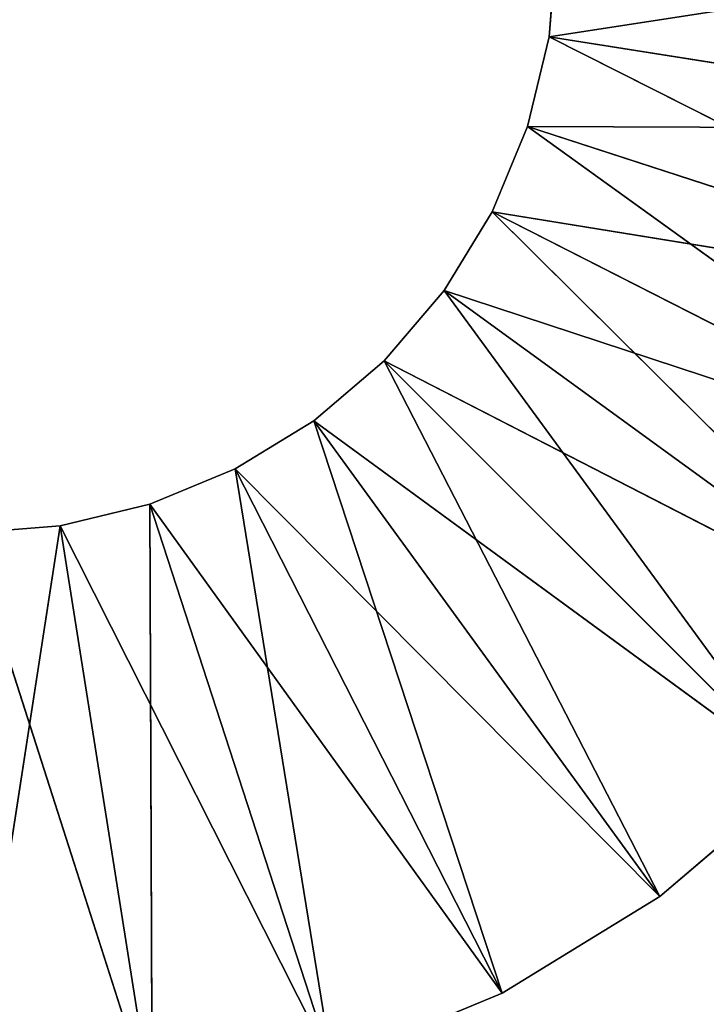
# Model space of a CAD drawing. Header units: centimetres. Extents: x 0.2 to 30.8, y 0 to 60.
# Tile 624 of 656: x 29.976 to 30.151, y 0.131 to 0.382. Entities that reach past the tile are written whole.
import ezdxf

# ---------------------------------------------------------------- set-up
doc = ezdxf.new("R2010")
doc.units = ezdxf.units.CM
doc.header["$LTSCALE"] = 2.54
doc.layers.get('0').update_dxf_attribs({"true_color": 0xff5454})

# ---------------------------------------------------------------- blocks, each defined once
blk = doc.blocks.new('Kosz na _mieci Derbin Large.STL')
at = {"color": 0}
for p, q in [((30.11271, 0.401, 14.5), (30.11086, 0.37753, 14.5)), ((30.26271, 0.401, 0.3), (30.11086, 0.37753, 0.3)), ((30.11086, 0.37753, 0.3), (30.11271, 0.401, 0.3)), ((30.26271, 0.401, 0.3), (30.11086, 0.37753, 0.3)), ((30.11086, 0.37753, 14.5), (30.11271, 0.401, 0.3)), ((30.11086, 0.37753, 0.3), (30.11271, 0.401, 0.3)), ((30.11086, 0.37753, 14.5), (30.11271, 0.401, 0.3)), ((30.11271, 0.401, 14.5), (30.11086, 0.37753, 14.5)), ((30.11086, 0.37753, 14.5), (30.10537, 0.35465, 14.5)), ((30.10537, 0.35465, 0.3), (30.11086, 0.37753, 0.3)), ((30.10537, 0.35465, 14.5), (30.11086, 0.37753, 0.3)), ((30.10537, 0.35465, 0.3), (30.11086, 0.37753, 0.3)), ((30.10537, 0.35465, 14.5), (30.11086, 0.37753, 0.3)), ((30.11086, 0.37753, 14.5), (30.10537, 0.35465, 14.5)), ((30.24803, 0.30829, 14.5), (30.11086, 0.37753, 14.5)), ((30.24803, 0.30829, 14.5), (30.11086, 0.37753, 14.5)), ((30.25901, 0.35407, 14.5), (30.11086, 0.37753, 14.5)), ((30.25901, 0.35407, 14.5), (30.11086, 0.37753, 14.5)), ((30.25901, 0.35407, 0.3), (30.11086, 0.37753, 0.3)), ((30.25901, 0.35407, 0.3), (30.11086, 0.37753, 0.3)), ((30.11086, 0.37753, 14.5), (30.11086, 0.37753, 0.3)), ((30.11086, 0.37753, 14.5), (30.11086, 0.37753, 0.3)), ((30.10537, 0.35465, 14.5), (30.09636, 0.3329, 14.5)), ((30.09636, 0.3329, 0.3), (30.10537, 0.35465, 0.3)), ((30.09636, 0.3329, 14.5), (30.10537, 0.35465, 0.3)), ((30.09636, 0.3329, 0.3), (30.10537, 0.35465, 0.3)), ((30.09636, 0.3329, 14.5), (30.10537, 0.35465, 0.3)), ((30.10537, 0.35465, 14.5), (30.09636, 0.3329, 14.5)), ((30.23001, 0.2648, 14.5), (30.10537, 0.35465, 14.5)), ((30.23001, 0.2648, 14.5), (30.10537, 0.35465, 14.5)), ((30.24803, 0.30829, 14.5), (30.10537, 0.35465, 14.5)), ((30.24803, 0.30829, 14.5), (30.10537, 0.35465, 14.5)), ((30.25901, 0.35407, 0.3), (30.10537, 0.35465, 0.3)), ((30.25901, 0.35407, 0.3), (30.10537, 0.35465, 0.3)), ((30.24803, 0.30829, 0.3), (30.10537, 0.35465, 0.3)), ((30.24803, 0.30829, 0.3), (30.10537, 0.35465, 0.3)), ((30.10537, 0.35465, 14.5), (30.10537, 0.35465, 0.3)), ((30.10537, 0.35465, 14.5), (30.10537, 0.35465, 0.3)), ((30.09636, 0.3329, 14.5), (30.08406, 0.31283, 14.5)), ((30.08406, 0.31283, 0.3), (30.09636, 0.3329, 0.3)), ((30.08406, 0.31283, 14.5), (30.09636, 0.3329, 0.3)), ((30.08406, 0.31283, 0.3), (30.09636, 0.3329, 0.3)), ((30.08406, 0.31283, 14.5), (30.09636, 0.3329, 0.3)), ((30.09636, 0.3329, 14.5), (30.08406, 0.31283, 14.5)), ((30.20541, 0.22466, 14.5), (30.09636, 0.3329, 14.5)), ((30.20541, 0.22466, 14.5), (30.09636, 0.3329, 14.5)), ((30.23001, 0.2648, 14.5), (30.09636, 0.3329, 14.5)), ((30.23001, 0.2648, 14.5), (30.09636, 0.3329, 14.5)), ((30.24803, 0.30829, 0.3), (30.09636, 0.3329, 0.3)), ((30.24803, 0.30829, 0.3), (30.09636, 0.3329, 0.3)), ((30.23001, 0.2648, 0.3), (30.09636, 0.3329, 0.3)), ((30.23001, 0.2648, 0.3), (30.09636, 0.3329, 0.3)), ((30.09636, 0.3329, 14.5), (30.09636, 0.3329, 0.3)), ((30.09636, 0.3329, 14.5), (30.09636, 0.3329, 0.3)), ((30.08406, 0.31283, 14.5), (30.06878, 0.29493, 14.5)), ((30.06878, 0.29493, 0.3), (30.08406, 0.31283, 0.3)), ((30.06878, 0.29493, 14.5), (30.08406, 0.31283, 0.3)), ((30.06878, 0.29493, 0.3), (30.08406, 0.31283, 0.3)), ((30.06878, 0.29493, 14.5), (30.08406, 0.31283, 0.3)), ((30.08406, 0.31283, 14.5), (30.06878, 0.29493, 14.5)), ((30.17484, 0.18887, 14.5), (30.08406, 0.31283, 14.5)), ((30.17484, 0.18887, 14.5), (30.08406, 0.31283, 14.5)), ((30.20541, 0.22466, 14.5), (30.08406, 0.31283, 14.5)), ((30.20541, 0.22466, 14.5), (30.08406, 0.31283, 14.5)), ((30.23001, 0.2648, 0.3), (30.08406, 0.31283, 0.3)), ((30.23001, 0.2648, 0.3), (30.08406, 0.31283, 0.3)), ((30.20541, 0.22466, 0.3), (30.08406, 0.31283, 0.3)), ((30.20541, 0.22466, 0.3), (30.08406, 0.31283, 0.3)), ((30.08406, 0.31283, 14.5), (30.08406, 0.31283, 0.3)), ((30.08406, 0.31283, 14.5), (30.08406, 0.31283, 0.3)), ((30.06878, 0.29493, 14.5), (30.05088, 0.27965, 14.5)), ((30.05088, 0.27965, 0.3), (30.06878, 0.29493, 0.3)), ((30.05088, 0.27965, 14.5), (30.06878, 0.29493, 0.3)), ((30.05088, 0.27965, 0.3), (30.06878, 0.29493, 0.3)), ((30.05088, 0.27965, 14.5), (30.06878, 0.29493, 0.3)), ((30.06878, 0.29493, 14.5), (30.05088, 0.27965, 14.5)), ((30.13904, 0.15829, 14.5), (30.06878, 0.29493, 14.5)), ((30.13904, 0.15829, 14.5), (30.06878, 0.29493, 14.5)), ((30.17484, 0.18887, 14.5), (30.06878, 0.29493, 14.5)), ((30.17484, 0.18887, 14.5), (30.06878, 0.29493, 14.5)), ((30.20541, 0.22466, 0.3), (30.06878, 0.29493, 0.3)), ((30.20541, 0.22466, 0.3), (30.06878, 0.29493, 0.3)), ((30.17484, 0.18887, 0.3), (30.06878, 0.29493, 0.3)), ((30.17484, 0.18887, 0.3), (30.06878, 0.29493, 0.3)), ((30.06878, 0.29493, 14.5), (30.06878, 0.29493, 0.3)), ((30.06878, 0.29493, 14.5), (30.06878, 0.29493, 0.3)), ((30.05088, 0.27965, 14.5), (30.03081, 0.26735, 14.5)), ((30.03081, 0.26735, 0.3), (30.05088, 0.27965, 0.3)), ((30.03081, 0.26735, 14.5), (30.05088, 0.27965, 0.3)), ((30.03081, 0.26735, 0.3), (30.05088, 0.27965, 0.3)), ((30.03081, 0.26735, 14.5), (30.05088, 0.27965, 0.3)), ((30.05088, 0.27965, 14.5), (30.03081, 0.26735, 14.5)), ((30.09891, 0.1337, 14.5), (30.05088, 0.27965, 14.5)), ((30.09891, 0.1337, 14.5), (30.05088, 0.27965, 14.5)), ((30.13904, 0.15829, 14.5), (30.05088, 0.27965, 14.5)), ((30.13904, 0.15829, 14.5), (30.05088, 0.27965, 14.5)), ((30.17484, 0.18887, 0.3), (30.05088, 0.27965, 0.3)), ((30.17484, 0.18887, 0.3), (30.05088, 0.27965, 0.3)), ((30.13904, 0.15829, 0.3), (30.05088, 0.27965, 0.3)), ((30.13904, 0.15829, 0.3), (30.05088, 0.27965, 0.3)), ((30.05088, 0.27965, 14.5), (30.05088, 0.27965, 0.3)), ((30.05088, 0.27965, 14.5), (30.05088, 0.27965, 0.3)), ((30.03081, 0.26735, 14.5), (30.00906, 0.25834, 14.5)), ((30.00906, 0.25834, 0.3), (30.03081, 0.26735, 0.3)), ((30.00906, 0.25834, 14.5), (30.03081, 0.26735, 0.3)), ((30.00906, 0.25834, 0.3), (30.03081, 0.26735, 0.3)), ((30.00906, 0.25834, 14.5), (30.03081, 0.26735, 0.3)), ((30.03081, 0.26735, 14.5), (30.00906, 0.25834, 14.5)), ((30.05542, 0.11568, 14.5), (30.03081, 0.26735, 14.5)), ((30.05542, 0.11568, 14.5), (30.03081, 0.26735, 14.5)), ((30.09891, 0.1337, 14.5), (30.03081, 0.26735, 14.5)), ((30.09891, 0.1337, 14.5), (30.03081, 0.26735, 14.5)), ((30.13904, 0.15829, 0.3), (30.03081, 0.26735, 0.3)), ((30.13904, 0.15829, 0.3), (30.03081, 0.26735, 0.3)), ((30.09891, 0.1337, 0.3), (30.03081, 0.26735, 0.3)), ((30.09891, 0.1337, 0.3), (30.03081, 0.26735, 0.3)), ((30.03081, 0.26735, 14.5), (30.03081, 0.26735, 0.3)), ((30.03081, 0.26735, 14.5), (30.03081, 0.26735, 0.3)), ((30.00906, 0.25834, 14.5), (29.98618, 0.25285, 14.5)), ((29.98618, 0.25285, 0.3), (30.00906, 0.25834, 0.3)), ((29.98618, 0.25285, 14.5), (30.00906, 0.25834, 0.3)), ((29.98618, 0.25285, 0.3), (30.00906, 0.25834, 0.3)), ((29.98618, 0.25285, 14.5), (30.00906, 0.25834, 0.3)), ((30.00906, 0.25834, 14.5), (29.98618, 0.25285, 14.5)), ((30.00964, 0.10469, 14.5), (30.00906, 0.25834, 14.5)), ((30.00964, 0.10469, 14.5), (30.00906, 0.25834, 14.5)), ((30.05542, 0.11568, 14.5), (30.00906, 0.25834, 14.5)), ((30.05542, 0.11568, 14.5), (30.00906, 0.25834, 14.5)), ((30.09891, 0.1337, 0.3), (30.00906, 0.25834, 0.3)), ((30.09891, 0.1337, 0.3), (30.00906, 0.25834, 0.3)), ((30.05542, 0.11568, 0.3), (30.00906, 0.25834, 0.3)), ((30.05542, 0.11568, 0.3), (30.00906, 0.25834, 0.3)), ((30.00906, 0.25834, 14.5), (30.00906, 0.25834, 0.3)), ((30.00906, 0.25834, 14.5), (30.00906, 0.25834, 0.3)), ((29.96271, 0.101, 14.5), (29.98618, 0.25285, 14.5)), ((29.98618, 0.25285, 14.5), (29.96271, 0.251, 14.5)), ((29.96271, 0.101, 14.5), (29.98618, 0.25285, 14.5)), ((29.96271, 0.251, 0.3), (29.98618, 0.25285, 0.3)), ((29.96271, 0.251, 14.5), (29.98618, 0.25285, 0.3)), ((29.96271, 0.251, 0.3), (29.98618, 0.25285, 0.3)), ((29.96271, 0.251, 14.5), (29.98618, 0.25285, 0.3)), ((29.98618, 0.25285, 14.5), (29.96271, 0.251, 14.5)), ((30.00964, 0.10469, 14.5), (29.98618, 0.25285, 14.5)), ((30.00964, 0.10469, 14.5), (29.98618, 0.25285, 14.5)), ((30.05542, 0.11568, 0.3), (29.98618, 0.25285, 0.3)), ((30.05542, 0.11568, 0.3), (29.98618, 0.25285, 0.3)), ((30.00964, 0.10469, 0.3), (29.98618, 0.25285, 0.3)), ((30.00964, 0.10469, 0.3), (29.98618, 0.25285, 0.3)), ((29.98618, 0.25285, 14.5), (29.98618, 0.25285, 0.3)), ((29.98618, 0.25285, 14.5), (29.98618, 0.25285, 0.3)), ((30.00964, 0.10469, 0.3), (29.96271, 0.251, 0.3)), ((30.00964, 0.10469, 0.3), (29.96271, 0.251, 0.3)), ((30.13904, 0.15829, 14.5), (30.17484, 0.18887, 14.5)), ((30.17484, 0.18887, 0.3), (30.13904, 0.15829, 0.3)), ((30.13904, 0.15829, 14.5), (30.17484, 0.18887, 14.5)), ((30.13904, 0.15829, 14.5), (30.17484, 0.18887, 0.3)), ((30.13904, 0.15829, 14.5), (30.17484, 0.18887, 0.3)), ((30.17484, 0.18887, 0.3), (30.13904, 0.15829, 0.3)), ((30.09891, 0.1337, 14.5), (30.13904, 0.15829, 14.5)), ((30.13904, 0.15829, 0.3), (30.09891, 0.1337, 0.3)), ((30.09891, 0.1337, 14.5), (30.13904, 0.15829, 14.5)), ((30.09891, 0.1337, 14.5), (30.13904, 0.15829, 0.3)), ((30.09891, 0.1337, 14.5), (30.13904, 0.15829, 0.3)), ((30.13904, 0.15829, 0.3), (30.09891, 0.1337, 0.3)), ((30.13904, 0.15829, 14.5), (30.13904, 0.15829, 0.3)), ((30.13904, 0.15829, 14.5), (30.13904, 0.15829, 0.3)), ((30.05542, 0.11568, 14.5), (30.09891, 0.1337, 14.5)), ((30.09891, 0.1337, 0.3), (30.05542, 0.11568, 0.3)), ((30.05542, 0.11568, 14.5), (30.09891, 0.1337, 14.5)), ((30.05542, 0.11568, 14.5), (30.09891, 0.1337, 0.3)), ((30.05542, 0.11568, 14.5), (30.09891, 0.1337, 0.3)), ((30.09891, 0.1337, 0.3), (30.05542, 0.11568, 0.3)), ((30.09891, 0.1337, 14.5), (30.09891, 0.1337, 0.3)), ((30.09891, 0.1337, 14.5), (30.09891, 0.1337, 0.3))]:
    blk.add_line(p, q, dxfattribs=at)
mesh = blk.add_polyface(dxfattribs=at)
corners = [(30.26271, 60.001, 25.7), (0.66271, 60.001, 25.7), (0.66271, 0.001, 25.7)]
mesh.append_faces([[corners[k] for k in face] for face in [(0, 1, 2)]], dxfattribs={"color": 0})
mesh = blk.add_polyface(dxfattribs=at)
corners = [(30.26271, 60.001, 25.7), (0.66271, 0.001, 25.7), (30.26271, 0.001, 25.7)]
mesh.append_faces([[corners[k] for k in face] for face in [(0, 1, 2)]], dxfattribs={"color": 0})
mesh = blk.add_polyface(dxfattribs=at)
corners = [(30.26271, 0.001, 25.6), (0.66271, 0.001, 25.6), (30.26271, 60.001, 25.6)]
mesh.append_faces([[corners[k] for k in face] for face in [(0, 1, 2)]], dxfattribs={"color": 0})
mesh = blk.add_polyface(dxfattribs=at)
corners = [(30.26271, 60.001, 25.6), (0.66271, 0.001, 25.6), (0.66271, 60.001, 25.6)]
mesh.append_faces([[corners[k] for k in face] for face in [(0, 1, 2)]], dxfattribs={"color": 0})
mesh = blk.add_polyface(dxfattribs=at)
corners = [(30.25901, 0.35407, 14.5), (30.11271, 0.401, 14.5), (30.11086, 0.37753, 14.5)]
mesh.append_faces([[corners[k] for k in face] for face in [(0, 1, 2)]], dxfattribs={"color": 0})
mesh = blk.add_polyface(dxfattribs=at)
corners = [(30.26271, 0.401, 0.3), (30.11086, 0.37753, 0.3), (30.11271, 0.401, 0.3)]
mesh.append_faces([[corners[k] for k in face] for face in [(0, 1, 2)]], dxfattribs={"color": 0})
mesh = blk.add_polyface(dxfattribs=at)
corners = [(30.26271, 0.401, 0.3), (30.25901, 0.35407, 0.3), (30.11086, 0.37753, 0.3)]
mesh.append_faces([[corners[k] for k in face] for face in [(0, 1, 2)]], dxfattribs={"color": 0})
mesh = blk.add_polyface(dxfattribs=at)
corners = [(30.11271, 0.401, 0.3), (30.11086, 0.37753, 0.3), (30.11086, 0.37753, 14.5)]
mesh.append_faces([[corners[k] for k in face] for face in [(0, 1, 2)]], dxfattribs={"color": 0})
mesh = blk.add_polyface(dxfattribs=at)
corners = [(30.11271, 0.401, 0.3), (30.11086, 0.37753, 14.5), (30.11271, 0.401, 14.5)]
mesh.append_faces([[corners[k] for k in face] for face in [(0, 1, 2)]], dxfattribs={"color": 0})
mesh = blk.add_polyface(dxfattribs=at)
corners = [(30.26271, 0.401, 14.5), (30.11271, 0.401, 14.5), (30.25901, 0.35407, 14.5)]
mesh.append_faces([[corners[k] for k in face] for face in [(0, 1, 2)]], dxfattribs={"color": 0})
mesh = blk.add_polyface(dxfattribs=at)
corners = [(30.24803, 0.30829, 14.5), (30.11086, 0.37753, 14.5), (30.10537, 0.35465, 14.5)]
mesh.append_faces([[corners[k] for k in face] for face in [(0, 1, 2)]], dxfattribs={"color": 0})
mesh = blk.add_polyface(dxfattribs=at)
corners = [(30.25901, 0.35407, 0.3), (30.10537, 0.35465, 0.3), (30.11086, 0.37753, 0.3)]
mesh.append_faces([[corners[k] for k in face] for face in [(0, 1, 2)]], dxfattribs={"color": 0})
mesh = blk.add_polyface(dxfattribs=at)
corners = [(30.11086, 0.37753, 0.3), (30.10537, 0.35465, 0.3), (30.10537, 0.35465, 14.5)]
mesh.append_faces([[corners[k] for k in face] for face in [(0, 1, 2)]], dxfattribs={"color": 0})
mesh = blk.add_polyface(dxfattribs=at)
corners = [(30.11086, 0.37753, 0.3), (30.10537, 0.35465, 14.5), (30.11086, 0.37753, 14.5)]
mesh.append_faces([[corners[k] for k in face] for face in [(0, 1, 2)]], dxfattribs={"color": 0})
mesh = blk.add_polyface(dxfattribs=at)
corners = [(30.25901, 0.35407, 14.5), (30.11086, 0.37753, 14.5), (30.24803, 0.30829, 14.5)]
mesh.append_faces([[corners[k] for k in face] for face in [(0, 1, 2)]], dxfattribs={"color": 0})
mesh = blk.add_polyface(dxfattribs=at)
corners = [(30.23001, 0.2648, 14.5), (30.10537, 0.35465, 14.5), (30.09636, 0.3329, 14.5)]
mesh.append_faces([[corners[k] for k in face] for face in [(0, 1, 2)]], dxfattribs={"color": 0})
mesh = blk.add_polyface(dxfattribs=at)
corners = [(30.24803, 0.30829, 0.3), (30.09636, 0.3329, 0.3), (30.10537, 0.35465, 0.3)]
mesh.append_faces([[corners[k] for k in face] for face in [(0, 1, 2)]], dxfattribs={"color": 0})
mesh = blk.add_polyface(dxfattribs=at)
corners = [(30.10537, 0.35465, 0.3), (30.09636, 0.3329, 0.3), (30.09636, 0.3329, 14.5)]
mesh.append_faces([[corners[k] for k in face] for face in [(0, 1, 2)]], dxfattribs={"color": 0})
mesh = blk.add_polyface(dxfattribs=at)
corners = [(30.10537, 0.35465, 0.3), (30.09636, 0.3329, 14.5), (30.10537, 0.35465, 14.5)]
mesh.append_faces([[corners[k] for k in face] for face in [(0, 1, 2)]], dxfattribs={"color": 0})
mesh = blk.add_polyface(dxfattribs=at)
corners = [(30.24803, 0.30829, 14.5), (30.10537, 0.35465, 14.5), (30.23001, 0.2648, 14.5)]
mesh.append_faces([[corners[k] for k in face] for face in [(0, 1, 2)]], dxfattribs={"color": 0})
mesh = blk.add_polyface(dxfattribs=at)
corners = [(30.25901, 0.35407, 0.3), (30.24803, 0.30829, 0.3), (30.10537, 0.35465, 0.3)]
mesh.append_faces([[corners[k] for k in face] for face in [(0, 1, 2)]], dxfattribs={"color": 0})
mesh = blk.add_polyface(dxfattribs=at)
corners = [(30.20541, 0.22466, 14.5), (30.09636, 0.3329, 14.5), (30.08406, 0.31283, 14.5)]
mesh.append_faces([[corners[k] for k in face] for face in [(0, 1, 2)]], dxfattribs={"color": 0})
mesh = blk.add_polyface(dxfattribs=at)
corners = [(30.23001, 0.2648, 0.3), (30.08406, 0.31283, 0.3), (30.09636, 0.3329, 0.3)]
mesh.append_faces([[corners[k] for k in face] for face in [(0, 1, 2)]], dxfattribs={"color": 0})
mesh = blk.add_polyface(dxfattribs=at)
corners = [(30.09636, 0.3329, 0.3), (30.08406, 0.31283, 0.3), (30.08406, 0.31283, 14.5)]
mesh.append_faces([[corners[k] for k in face] for face in [(0, 1, 2)]], dxfattribs={"color": 0})
mesh = blk.add_polyface(dxfattribs=at)
corners = [(30.09636, 0.3329, 0.3), (30.08406, 0.31283, 14.5), (30.09636, 0.3329, 14.5)]
mesh.append_faces([[corners[k] for k in face] for face in [(0, 1, 2)]], dxfattribs={"color": 0})
mesh = blk.add_polyface(dxfattribs=at)
corners = [(30.23001, 0.2648, 14.5), (30.09636, 0.3329, 14.5), (30.20541, 0.22466, 14.5)]
mesh.append_faces([[corners[k] for k in face] for face in [(0, 1, 2)]], dxfattribs={"color": 0})
mesh = blk.add_polyface(dxfattribs=at)
corners = [(30.24803, 0.30829, 0.3), (30.23001, 0.2648, 0.3), (30.09636, 0.3329, 0.3)]
mesh.append_faces([[corners[k] for k in face] for face in [(0, 1, 2)]], dxfattribs={"color": 0})
mesh = blk.add_polyface(dxfattribs=at)
corners = [(30.17484, 0.18887, 14.5), (30.08406, 0.31283, 14.5), (30.06878, 0.29493, 14.5)]
mesh.append_faces([[corners[k] for k in face] for face in [(0, 1, 2)]], dxfattribs={"color": 0})
mesh = blk.add_polyface(dxfattribs=at)
corners = [(30.20541, 0.22466, 0.3), (30.06878, 0.29493, 0.3), (30.08406, 0.31283, 0.3)]
mesh.append_faces([[corners[k] for k in face] for face in [(0, 1, 2)]], dxfattribs={"color": 0})
mesh = blk.add_polyface(dxfattribs=at)
corners = [(30.08406, 0.31283, 0.3), (30.06878, 0.29493, 0.3), (30.06878, 0.29493, 14.5)]
mesh.append_faces([[corners[k] for k in face] for face in [(0, 1, 2)]], dxfattribs={"color": 0})
mesh = blk.add_polyface(dxfattribs=at)
corners = [(30.08406, 0.31283, 0.3), (30.06878, 0.29493, 14.5), (30.08406, 0.31283, 14.5)]
mesh.append_faces([[corners[k] for k in face] for face in [(0, 1, 2)]], dxfattribs={"color": 0})
mesh = blk.add_polyface(dxfattribs=at)
corners = [(30.20541, 0.22466, 14.5), (30.08406, 0.31283, 14.5), (30.17484, 0.18887, 14.5)]
mesh.append_faces([[corners[k] for k in face] for face in [(0, 1, 2)]], dxfattribs={"color": 0})
mesh = blk.add_polyface(dxfattribs=at)
corners = [(30.23001, 0.2648, 0.3), (30.20541, 0.22466, 0.3), (30.08406, 0.31283, 0.3)]
mesh.append_faces([[corners[k] for k in face] for face in [(0, 1, 2)]], dxfattribs={"color": 0})
mesh = blk.add_polyface(dxfattribs=at)
corners = [(30.13904, 0.15829, 14.5), (30.06878, 0.29493, 14.5), (30.05088, 0.27965, 14.5)]
mesh.append_faces([[corners[k] for k in face] for face in [(0, 1, 2)]], dxfattribs={"color": 0})
mesh = blk.add_polyface(dxfattribs=at)
corners = [(30.17484, 0.18887, 0.3), (30.05088, 0.27965, 0.3), (30.06878, 0.29493, 0.3)]
mesh.append_faces([[corners[k] for k in face] for face in [(0, 1, 2)]], dxfattribs={"color": 0})
mesh = blk.add_polyface(dxfattribs=at)
corners = [(30.05088, 0.27965, 14.5), (30.06878, 0.29493, 0.3), (30.05088, 0.27965, 0.3)]
mesh.append_faces([[corners[k] for k in face] for face in [(0, 1, 2)]], dxfattribs={"color": 0})
mesh = blk.add_polyface(dxfattribs=at)
corners = [(30.06878, 0.29493, 14.5), (30.06878, 0.29493, 0.3), (30.05088, 0.27965, 14.5)]
mesh.append_faces([[corners[k] for k in face] for face in [(0, 1, 2)]], dxfattribs={"color": 0})
mesh = blk.add_polyface(dxfattribs=at)
corners = [(30.17484, 0.18887, 14.5), (30.06878, 0.29493, 14.5), (30.13904, 0.15829, 14.5)]
mesh.append_faces([[corners[k] for k in face] for face in [(0, 1, 2)]], dxfattribs={"color": 0})
mesh = blk.add_polyface(dxfattribs=at)
corners = [(30.20541, 0.22466, 0.3), (30.17484, 0.18887, 0.3), (30.06878, 0.29493, 0.3)]
mesh.append_faces([[corners[k] for k in face] for face in [(0, 1, 2)]], dxfattribs={"color": 0})
mesh = blk.add_polyface(dxfattribs=at)
corners = [(30.09891, 0.1337, 14.5), (30.05088, 0.27965, 14.5), (30.03081, 0.26735, 14.5)]
mesh.append_faces([[corners[k] for k in face] for face in [(0, 1, 2)]], dxfattribs={"color": 0})
mesh = blk.add_polyface(dxfattribs=at)
corners = [(30.13904, 0.15829, 0.3), (30.03081, 0.26735, 0.3), (30.05088, 0.27965, 0.3)]
mesh.append_faces([[corners[k] for k in face] for face in [(0, 1, 2)]], dxfattribs={"color": 0})
mesh = blk.add_polyface(dxfattribs=at)
corners = [(30.03081, 0.26735, 14.5), (30.05088, 0.27965, 0.3), (30.03081, 0.26735, 0.3)]
mesh.append_faces([[corners[k] for k in face] for face in [(0, 1, 2)]], dxfattribs={"color": 0})
mesh = blk.add_polyface(dxfattribs=at)
corners = [(30.05088, 0.27965, 14.5), (30.05088, 0.27965, 0.3), (30.03081, 0.26735, 14.5)]
mesh.append_faces([[corners[k] for k in face] for face in [(0, 1, 2)]], dxfattribs={"color": 0})
mesh = blk.add_polyface(dxfattribs=at)
corners = [(30.13904, 0.15829, 14.5), (30.05088, 0.27965, 14.5), (30.09891, 0.1337, 14.5)]
mesh.append_faces([[corners[k] for k in face] for face in [(0, 1, 2)]], dxfattribs={"color": 0})
mesh = blk.add_polyface(dxfattribs=at)
corners = [(30.17484, 0.18887, 0.3), (30.13904, 0.15829, 0.3), (30.05088, 0.27965, 0.3)]
mesh.append_faces([[corners[k] for k in face] for face in [(0, 1, 2)]], dxfattribs={"color": 0})
mesh = blk.add_polyface(dxfattribs=at)
corners = [(30.05542, 0.11568, 14.5), (30.03081, 0.26735, 14.5), (30.00906, 0.25834, 14.5)]
mesh.append_faces([[corners[k] for k in face] for face in [(0, 1, 2)]], dxfattribs={"color": 0})
mesh = blk.add_polyface(dxfattribs=at)
corners = [(30.09891, 0.1337, 0.3), (30.00906, 0.25834, 0.3), (30.03081, 0.26735, 0.3)]
mesh.append_faces([[corners[k] for k in face] for face in [(0, 1, 2)]], dxfattribs={"color": 0})
mesh = blk.add_polyface(dxfattribs=at)
corners = [(30.00906, 0.25834, 14.5), (30.03081, 0.26735, 0.3), (30.00906, 0.25834, 0.3)]
mesh.append_faces([[corners[k] for k in face] for face in [(0, 1, 2)]], dxfattribs={"color": 0})
mesh = blk.add_polyface(dxfattribs=at)
corners = [(30.03081, 0.26735, 14.5), (30.03081, 0.26735, 0.3), (30.00906, 0.25834, 14.5)]
mesh.append_faces([[corners[k] for k in face] for face in [(0, 1, 2)]], dxfattribs={"color": 0})
mesh = blk.add_polyface(dxfattribs=at)
corners = [(30.09891, 0.1337, 14.5), (30.03081, 0.26735, 14.5), (30.05542, 0.11568, 14.5)]
mesh.append_faces([[corners[k] for k in face] for face in [(0, 1, 2)]], dxfattribs={"color": 0})
mesh = blk.add_polyface(dxfattribs=at)
corners = [(30.13904, 0.15829, 0.3), (30.09891, 0.1337, 0.3), (30.03081, 0.26735, 0.3)]
mesh.append_faces([[corners[k] for k in face] for face in [(0, 1, 2)]], dxfattribs={"color": 0})
mesh = blk.add_polyface(dxfattribs=at)
corners = [(30.00964, 0.10469, 14.5), (30.00906, 0.25834, 14.5), (29.98618, 0.25285, 14.5)]
mesh.append_faces([[corners[k] for k in face] for face in [(0, 1, 2)]], dxfattribs={"color": 0})
mesh = blk.add_polyface(dxfattribs=at)
corners = [(30.05542, 0.11568, 0.3), (29.98618, 0.25285, 0.3), (30.00906, 0.25834, 0.3)]
mesh.append_faces([[corners[k] for k in face] for face in [(0, 1, 2)]], dxfattribs={"color": 0})
mesh = blk.add_polyface(dxfattribs=at)
corners = [(29.98618, 0.25285, 14.5), (30.00906, 0.25834, 0.3), (29.98618, 0.25285, 0.3)]
mesh.append_faces([[corners[k] for k in face] for face in [(0, 1, 2)]], dxfattribs={"color": 0})
mesh = blk.add_polyface(dxfattribs=at)
corners = [(30.00906, 0.25834, 14.5), (30.00906, 0.25834, 0.3), (29.98618, 0.25285, 14.5)]
mesh.append_faces([[corners[k] for k in face] for face in [(0, 1, 2)]], dxfattribs={"color": 0})
mesh = blk.add_polyface(dxfattribs=at)
corners = [(30.05542, 0.11568, 14.5), (30.00906, 0.25834, 14.5), (30.00964, 0.10469, 14.5)]
mesh.append_faces([[corners[k] for k in face] for face in [(0, 1, 2)]], dxfattribs={"color": 0})
mesh = blk.add_polyface(dxfattribs=at)
corners = [(30.09891, 0.1337, 0.3), (30.05542, 0.11568, 0.3), (30.00906, 0.25834, 0.3)]
mesh.append_faces([[corners[k] for k in face] for face in [(0, 1, 2)]], dxfattribs={"color": 0})
mesh = blk.add_polyface(dxfattribs=at)
corners = [(29.98618, 0.25285, 14.5), (29.96271, 0.251, 14.5), (29.96271, 0.101, 14.5)]
mesh.append_faces([[corners[k] for k in face] for face in [(0, 1, 2)]], dxfattribs={"color": 0})
mesh = blk.add_polyface(dxfattribs=at)
corners = [(30.00964, 0.10469, 14.5), (29.98618, 0.25285, 14.5), (29.96271, 0.101, 14.5)]
mesh.append_faces([[corners[k] for k in face] for face in [(0, 1, 2)]], dxfattribs={"color": 0})
mesh = blk.add_polyface(dxfattribs=at)
corners = [(30.00964, 0.10469, 0.3), (29.96271, 0.251, 0.3), (29.98618, 0.25285, 0.3)]
mesh.append_faces([[corners[k] for k in face] for face in [(0, 1, 2)]], dxfattribs={"color": 0})
mesh = blk.add_polyface(dxfattribs=at)
corners = [(29.96271, 0.251, 14.5), (29.98618, 0.25285, 0.3), (29.96271, 0.251, 0.3)]
mesh.append_faces([[corners[k] for k in face] for face in [(0, 1, 2)]], dxfattribs={"color": 0})
mesh = blk.add_polyface(dxfattribs=at)
corners = [(29.98618, 0.25285, 14.5), (29.98618, 0.25285, 0.3), (29.96271, 0.251, 14.5)]
mesh.append_faces([[corners[k] for k in face] for face in [(0, 1, 2)]], dxfattribs={"color": 0})
mesh = blk.add_polyface(dxfattribs=at)
corners = [(30.05542, 0.11568, 0.3), (30.00964, 0.10469, 0.3), (29.98618, 0.25285, 0.3)]
mesh.append_faces([[corners[k] for k in face] for face in [(0, 1, 2)]], dxfattribs={"color": 0})
mesh = blk.add_polyface(dxfattribs=at)
corners = [(30.00964, 0.10469, 0.3), (29.96271, 0.101, 0.3), (29.96271, 0.251, 0.3)]
mesh.append_faces([[corners[k] for k in face] for face in [(0, 1, 2)]], dxfattribs={"color": 0})
mesh = blk.add_polyface(dxfattribs=at)
corners = [(30.13904, 0.15829, 14.5), (30.17484, 0.18887, 0.3), (30.17484, 0.18887, 14.5)]
mesh.append_faces([[corners[k] for k in face] for face in [(0, 1, 2)]], dxfattribs={"color": 0})
mesh = blk.add_polyface(dxfattribs=at)
corners = [(30.13904, 0.15829, 14.5), (30.13904, 0.15829, 0.3), (30.17484, 0.18887, 0.3)]
mesh.append_faces([[corners[k] for k in face] for face in [(0, 1, 2)]], dxfattribs={"color": 0})
mesh = blk.add_polyface(dxfattribs=at)
corners = [(30.09891, 0.1337, 14.5), (30.13904, 0.15829, 0.3), (30.13904, 0.15829, 14.5)]
mesh.append_faces([[corners[k] for k in face] for face in [(0, 1, 2)]], dxfattribs={"color": 0})
mesh = blk.add_polyface(dxfattribs=at)
corners = [(30.09891, 0.1337, 14.5), (30.09891, 0.1337, 0.3), (30.13904, 0.15829, 0.3)]
mesh.append_faces([[corners[k] for k in face] for face in [(0, 1, 2)]], dxfattribs={"color": 0})
mesh = blk.add_polyface(dxfattribs=at)
corners = [(30.05542, 0.11568, 14.5), (30.09891, 0.1337, 0.3), (30.09891, 0.1337, 14.5)]
mesh.append_faces([[corners[k] for k in face] for face in [(0, 1, 2)]], dxfattribs={"color": 0})
mesh = blk.add_polyface(dxfattribs=at)
corners = [(30.05542, 0.11568, 14.5), (30.05542, 0.11568, 0.3), (30.09891, 0.1337, 0.3)]
mesh.append_faces([[corners[k] for k in face] for face in [(0, 1, 2)]], dxfattribs={"color": 0})

msp = doc.modelspace()

# ---------------------------------------------------------------- block references
at = {"color": 0}
msp.add_blockref('Kosz na _mieci Derbin Large.STL', (0, 0), dxfattribs=at)

doc.saveas('drawing.dxf')
